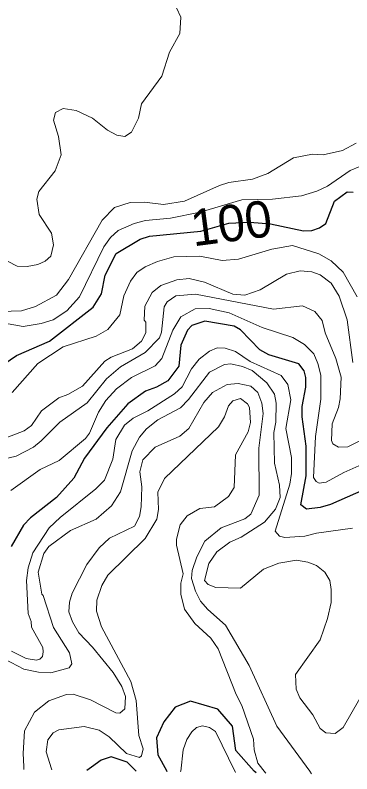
# Model space of a CAD drawing. Extents: x 673.6 to 698.9, y 7012 to 7040.1.
# Drawn here: x 689.838 to 690.578, y 7012.105 to 7013.769 of the extents above; entities that cross this region are included whole.
import ezdxf
from ezdxf.enums import TextEntityAlignment as Align

# ---------------------------------------------------------------- set-up
doc = ezdxf.new("R2010")
doc.units = 0
doc.header["$LTSCALE"] = 0.032
doc.layers.add('1', color=7, linetype='Continuous', lineweight=25)
doc.layers.add('2', color=7, linetype='Continuous', lineweight=13)
doc.layers.add('61', color=7, linetype='Continuous')

msp = doc.modelspace()

# ---------------------------------------------------------------- linework, layer by layer
at = {"layer": '1'}
for points in [[(689.785, 7012.9847), (689.841, 7013.0231), (689.9137, 7013.0539), (690.0098, 7013.1289), (690.0276, 7013.1578), (690.0357, 7013.199), (690.0602, 7013.2464), (690.1127, 7013.2782), (690.1336, 7013.2845), (690.2462, 7013.2953), (690.3076, 7013.3127), (690.3534, 7013.3154), (690.399, 7013.3114), (690.4715, 7013.296), (690.4899, 7013.2968), (690.5068, 7013.3031), (690.5202, 7013.3124), (690.5398, 7013.3615), (690.5672, 7013.382), (690.5803, 7013.3813)], [(690.6703, 7012.7575), (690.5307, 7012.6959), (690.5079, 7012.6891), (690.4782, 7012.6854), (690.4654, 7012.6949), (690.4776, 7012.7589), (690.4776, 7012.8238), (690.4686, 7012.8882), (690.4686, 7012.9109), (690.4767, 7012.9533), (690.4767, 7012.9746), (690.4732, 7012.9888), (690.4616, 7013.0042), (690.3957, 7013.0245), (690.3756, 7013.0349), (690.3329, 7013.079), (690.319, 7013.0871), (690.2545, 7013.0979), (690.2261, 7013.0887), (690.2165, 7013.0784), (690.2024, 7013.0452), (690.1979, 7012.9997), (690.1733, 7012.9671), (690.1484, 7012.9534), (690.1247, 7012.9448), (690.086, 7012.9167), (690.0396, 7012.8644), (689.9905, 7012.7975), (689.967, 7012.754), (689.9289, 7012.7111), (689.8723, 7012.6667), (689.8569, 7012.6505), (689.8294, 7012.6037)], [(690.3673, 7012.1071), (690.3634, 7012.1114), (690.3228, 7012.1567), (690.3156, 7012.2096), (690.2836, 7012.2473), (690.2231, 7012.2645), (690.1898, 7012.2511), (690.1649, 7012.2195), (690.1486, 7012.184), (690.1513, 7012.1466), (690.1703, 7012.1126), (690.1717, 7012.1101)], [(690.1038, 7012.1111), (690.1002, 7012.1147), (690.0844, 7012.1307), (690.0494, 7012.1428), (690.0268, 7012.1349), (690.006, 7012.12), (689.9958, 7012.1127)]]:
    msp.add_lwpolyline(points, dxfattribs=at)
at = {"layer": '2'}
for points in [[(689.7978, 7013.2412), (689.8427, 7013.2186), (689.8645, 7013.2179), (689.8878, 7013.2223), (689.9045, 7013.2293), (689.9166, 7013.2404), (689.9228, 7013.2652), (689.9179, 7013.2907), (689.8913, 7013.3321), (689.8859, 7013.3657), (689.8905, 7013.3828), (689.926, 7013.4279), (689.9393, 7013.4627), (689.9337, 7013.5031), (689.9221, 7013.5387), (689.9265, 7013.5557), (689.9438, 7013.5646), (689.9721, 7013.5601), (690.008, 7013.5434), (690.0407, 7013.517), (690.0619, 7013.5057), (690.0793, 7013.5031), (690.094, 7013.5124), (690.1094, 7013.5432), (690.116, 7013.5748), (690.1606, 7013.6357), (690.177, 7013.6882), (690.2, 7013.7289), (690.2023, 7013.7647), (690.1925, 7013.7854)], [(690.587, 7013.4886), (690.557, 7013.4724), (690.5149, 7013.4627), (690.4916, 7013.4643), (690.4492, 7013.4561), (690.3935, 7013.4222), (690.3597, 7013.4093), (690.3075, 7013.4019), (690.2868, 7013.3956), (690.2098, 7013.3615), (690.1639, 7013.3542), (690.1225, 7013.3591), (690.0905, 7013.3583), (690.0564, 7013.3477), (690.0293, 7013.3194), (689.9551, 7013.1898), (689.9294, 7013.1554), (689.883, 7013.1302), (689.8519, 7013.1208), (689.8065, 7013.1196)], [(690.6168, 7013.4463), (690.5737, 7013.4282), (690.5245, 7013.3944), (690.5005, 7013.3832), (690.4673, 7013.3732), (690.4035, 7013.3658), (690.3358, 7013.364), (690.2446, 7013.3369), (690.1794, 7013.3239), (690.1245, 7013.3188), (690.0994, 7013.3125), (690.0643, 7013.2967), (690.0474, 7013.2816), (690.0332, 7013.2608), (689.9795, 7013.1515), (689.9515, 7013.1206), (689.9215, 7013.1013), (689.8955, 7013.0931), (689.8559, 7013.0864), (689.8017, 7013.0962)], [(689.8314, 7012.9417), (689.8883, 7013.0049), (689.9437, 7013.0416), (690.0163, 7013.0648), (690.0419, 7013.08), (690.0678, 7013.1117), (690.0768, 7013.1538), (690.0915, 7013.1856), (690.1057, 7013.2049), (690.1236, 7013.2171), (690.151, 7013.2292), (690.1868, 7013.239), (690.2438, 7013.2408), (690.2927, 7013.231), (690.3288, 7013.2342), (690.4018, 7013.2558), (690.4471, 7013.2637), (690.505, 7013.2456), (690.532, 7013.2303), (690.5589, 7013.2052), (690.5895, 7013.1514)], [(690.5802, 7013.0073), (690.5671, 7013.1011), (690.5495, 7013.1527), (690.532, 7013.1814), (690.508, 7013.1997), (690.4896, 7013.2064), (690.464, 7013.2087), (690.4343, 7013.2014), (690.3762, 7013.1667), (690.3423, 7013.1554), (690.3162, 7013.1574), (690.2543, 7013.1836), (690.2203, 7013.1914), (690.1934, 7013.1889), (690.1582, 7013.1761), (690.1391, 7013.1611), (690.1227, 7013.131), (690.1218, 7013.1004), (690.125, 7013.0955), (690.1252, 7013.0722), (690.1158, 7013.054), (690.0962, 7013.0375), (690.0488, 7013.0194), (690.0355, 7013.0106), (689.9858, 7012.9553), (689.9543, 7012.9372), (689.9345, 7012.9302), (689.8958, 7012.9014), (689.8738, 7012.8689), (689.8577, 7012.8574), (689.7905, 7012.8318)], [(689.8069, 7012.7941), (689.8402, 7012.8021), (689.8782, 7012.822), (689.8954, 7012.8353), (689.9366, 7012.8765), (689.9964, 7012.9192), (690.0388, 7012.9713), (690.0694, 7012.9978), (690.1237, 7013.0293), (690.1551, 7013.0613), (690.1596, 7013.0736), (690.1657, 7013.1296), (690.1719, 7013.1403), (690.1911, 7013.1537), (690.2343, 7013.1571), (690.4054, 7013.1242), (690.4695, 7013.1316), (690.4965, 7013.1194), (690.5128, 7013.0996), (690.5189, 7013.0726), (690.5424, 7013.0159), (690.5539, 7012.975), (690.5522, 7012.9278), (690.5482, 7012.9089), (690.5344, 7012.8727), (690.5327, 7012.836), (690.5358, 7012.8288), (690.5486, 7012.8216), (690.5685, 7012.8222)], [(690.6063, 7012.7866), (690.56, 7012.7663), (690.5213, 7012.745), (690.5062, 7012.7429), (690.4992, 7012.7461), (690.4937, 7012.755), (690.4982, 7012.845), (690.5097, 7012.9267), (690.5096, 7012.9795), (690.5033, 7013.0052), (690.4939, 7013.0263), (690.4734, 7013.0469), (690.4478, 7013.0621), (690.3805, 7013.0845), (690.3085, 7013.1162), (690.2642, 7013.1258), (690.2336, 7013.1249), (690.2024, 7013.1078), (690.1842, 7013.0781), (690.1606, 7013.0159), (690.1458, 7013.0003), (690.0938, 7012.9745), (690.0607, 7012.9497), (690.0372, 7012.9244), (690.0211, 7012.8988), (690.0014, 7012.8524), (689.9929, 7012.8407), (689.9351, 7012.7927), (689.8934, 7012.7724), (689.829, 7012.727)], [(689.8299, 7012.3743), (689.8625, 7012.358), (689.8854, 7012.3542), (689.8922, 7012.3564), (689.8981, 7012.3624), (689.8998, 7012.373), (689.899, 7012.3822), (689.8739, 7012.4269), (689.8736, 7012.4393), (689.8671, 7012.4569), (689.8633, 7012.529), (689.8671, 7012.5571), (689.8769, 7012.59), (689.9133, 7012.6445), (689.9368, 7012.6677), (690.0152, 7012.73), (690.0345, 7012.7494), (690.0527, 7012.7954), (690.0596, 7012.8388), (690.0785, 7012.8697), (690.0974, 7012.8851), (690.1297, 7012.9013), (690.1881, 7012.9389), (690.2047, 7012.9543), (690.2255, 7012.9933), (690.2425, 7013.0147), (690.2647, 7013.0321), (690.2818, 7013.0393), (690.2992, 7013.0386), (690.3223, 7013.0312), (690.3547, 7013.0093), (690.4225, 7012.9786), (690.4369, 7012.9588), (690.4439, 7012.9257), (690.4324, 7012.8623), (690.4455, 7012.7991), (690.4455, 7012.7639), (690.4412, 7012.7405), (690.4096, 7012.6374), (690.4188, 7012.6267), (690.4307, 7012.6235), (690.4743, 7012.6263), (690.5002, 7012.6328), (690.5794, 7012.6437)], [(690.5955, 7012.2702), (690.5589, 7012.2071), (690.5407, 7012.1935), (690.5204, 7012.1948), (690.508, 7012.2047), (690.4919, 7012.2344), (690.4633, 7012.2718), (690.4554, 7012.2912), (690.4538, 7012.3234), (690.508, 7012.3994), (690.5245, 7012.4456), (690.5326, 7012.4812), (690.5326, 7012.5098), (690.5292, 7012.5295), (690.5186, 7012.5472), (690.4997, 7012.5621), (690.4811, 7012.5696), (690.4563, 7012.5735), (690.4176, 7012.567), (690.3838, 7012.5541), (690.3334, 7012.5126), (690.2789, 7012.5137), (690.2618, 7012.5204), (690.2542, 7012.5295), (690.2637, 7012.5664), (690.2815, 7012.5919), (690.3094, 7012.6132), (690.3348, 7012.6242), (690.3856, 7012.6572), (690.4103, 7012.6858), (690.4204, 7012.711), (690.4191, 7012.7383), (690.4079, 7012.7865), (690.4062, 7012.8537), (690.4104, 7012.8762), (690.4117, 7012.9184), (690.4076, 7012.9379), (690.3912, 7012.9631), (690.3587, 7012.99), (690.3375, 7012.9988), (690.3118, 7013.0042), (690.2977, 7013.0032), (690.265, 7012.9863), (690.2187, 7012.9259), (690.2016, 7012.9081), (690.1513, 7012.8816), (690.1266, 7012.8622), (690.1113, 7012.8437), (690.0954, 7012.8135), (690.0696, 7012.7236), (690.05, 7012.6933), (690.016, 7012.6638), (689.9597, 7012.6389), (689.9119, 7012.6036), (689.901, 7012.5887), (689.8885, 7012.5472), (689.8967, 7012.4991), (689.8999, 7012.4967), (689.9226, 7012.4261), (689.9577, 7012.3707), (689.9624, 7012.3462), (689.9568, 7012.3376), (689.9164, 7012.3267), (689.8897, 7012.3279), (689.8576, 7012.3349), (689.7873, 7012.3714)], [(689.8576, 7012.1148), (689.8572, 7012.1212), (689.8556, 7012.1499), (689.8589, 7012.1993), (689.8804, 7012.2402), (689.9123, 7012.2653), (689.9508, 7012.2793), (689.9656, 7012.2801), (690.004, 7012.2674), (690.0597, 7012.2387), (690.068, 7012.2385), (690.0794, 7012.248), (690.0806, 7012.2747), (690.0722, 7012.2969), (690.0533, 7012.3273), (690.0081, 7012.3832), (689.9782, 7012.4148), (689.964, 7012.4388), (689.9558, 7012.4605), (689.9575, 7012.4819), (689.9636, 7012.5018), (689.9959, 7012.5642), (690.0226, 7012.6009), (690.0456, 7012.6221), (690.1004, 7012.6485), (690.1116, 7012.6698), (690.1153, 7012.6909), (690.1168, 7012.7346), (690.1119, 7012.7679), (690.1187, 7012.794), (690.1459, 7012.8219), (690.2002, 7012.8461), (690.2197, 7012.8623), (690.2528, 7012.9197), (690.2716, 7012.9417), (690.3039, 7012.9592), (690.328, 7012.9614), (690.3562, 7012.9554), (690.3714, 7012.9417), (690.3799, 7012.9184), (690.383, 7012.8954), (690.3733, 7012.8192), (690.374, 7012.7166), (690.3557, 7012.6745), (690.3428, 7012.6648), (690.291, 7012.645), (690.2549, 7012.6154), (690.237, 7012.5812), (690.227, 7012.5509), (690.2254, 7012.5337), (690.2342, 7012.5059), (690.245, 7012.4842), (690.2611, 7012.4656), (690.3002, 7012.4311), (690.352, 7012.343), (690.4129, 7012.2099), (690.4851, 7012.111), (690.4893, 7012.1052)], [(689.9191, 7012.1139), (689.9184, 7012.116), (689.9065, 7012.1537), (689.91, 7012.1796), (689.9215, 7012.195), (689.9342, 7012.2019), (689.99, 7012.2088), (690.0224, 7012.2008), (690.0448, 7012.1863), (690.0827, 7012.1495), (690.1112, 7012.1408), (690.116, 7012.1447), (690.1193, 7012.1602), (690.1102, 7012.1895), (690.1038, 7012.2659), (690.0925, 7012.3077), (690.0277, 7012.4277), (690.0166, 7012.4619), (690.0177, 7012.486), (690.0283, 7012.518), (690.042, 7012.5407), (690.1237, 7012.6215), (690.1496, 7012.6636), (690.1529, 7012.6853), (690.1514, 7012.7231), (690.166, 7012.7526), (690.2848, 7012.8664), (690.2978, 7012.8879), (690.3067, 7012.9121), (690.3166, 7012.9236), (690.3328, 7012.9284), (690.3487, 7012.9167), (690.353, 7012.9089), (690.3551, 7012.876), (690.3499, 7012.8555), (690.3223, 7012.8048), (690.3194, 7012.7331), (690.3069, 7012.7135), (690.2758, 7012.6911), (690.2439, 7012.6868), (690.216, 7012.6711), (690.2004, 7012.6514), (690.1925, 7012.6196), (690.1925, 7012.607), (690.2072, 7012.5441), (690.2024, 7012.5232), (690.2024, 7012.4989), (690.2102, 7012.466), (690.2325, 7012.4349), (690.2678, 7012.4029), (690.2844, 7012.3796), (690.3233, 7012.2791), (690.3362, 7012.2547), (690.3615, 7012.1815), (690.3633, 7012.1577), (690.371, 7012.1287), (690.3881, 7012.1077), (690.3889, 7012.1068)], [(690.5685, 7012.8222), (690.6147, 7012.845), (690.6704, 7012.8619), (690.6876, 7012.8724), (690.7014, 7012.891), (690.7257, 7012.9145)], [(690.2017, 7012.1096), (690.2019, 7012.1114), (690.2073, 7012.1577), (690.2155, 7012.1807), (690.226, 7012.197), (690.2366, 7012.2067), (690.2497, 7012.2104), (690.2647, 7012.207), (690.278, 7012.1977), (690.3215, 7012.1093), (690.3223, 7012.1078)]]:
    msp.add_lwpolyline(points, dxfattribs=at)

# ---------------------------------------------------------------- texts
at = {"layer": '61'}
msp.add_text('100', height=0.08, rotation=7.505, dxfattribs=at).set_placement((690.318, 7013.2736), align=Align.CENTER)

doc.saveas('drawing.dxf')
